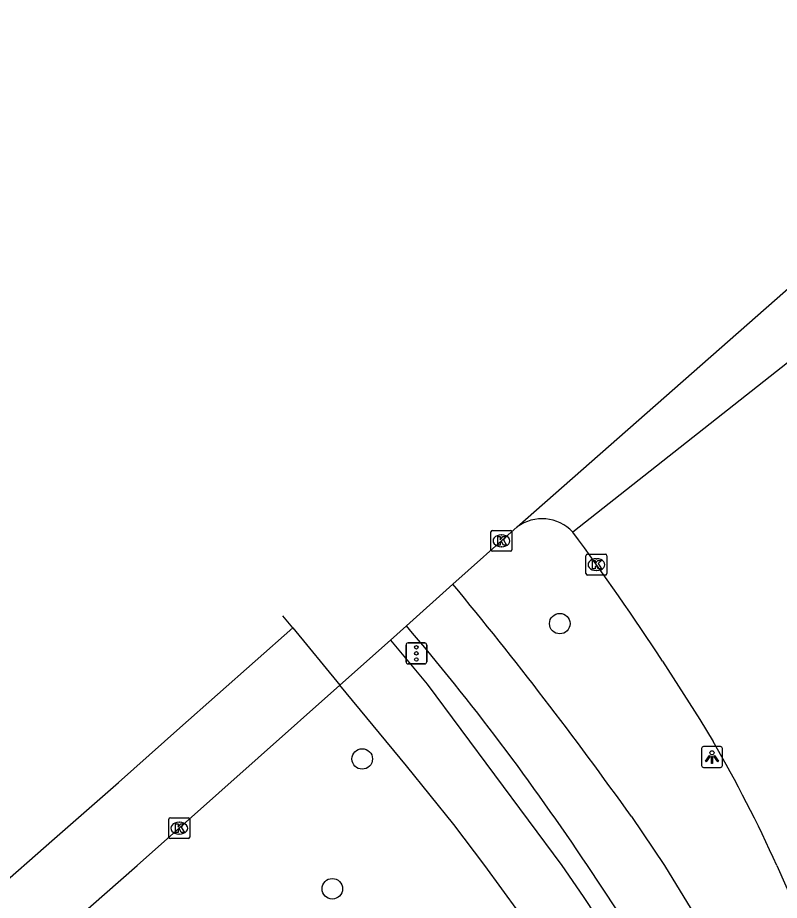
# Model space of a CAD drawing. Extents: x 158038 to 159242, y 380133 to 381214.
# Drawn here: x 158276.24 to 158312.57, y 380998.34 to 381040.46 of the extents above; entities that cross this region are included whole.
import ezdxf

# ---------------------------------------------------------------- set-up
doc = ezdxf.new("R2010")
doc.units = 0
for name, color, linetype in [('IMGEO_Boom', 7, 'Continuous'), ('IMGEO_Fietspad_open', 7, 'Continuous'), ('IMGEO_Kolk', 7, 'Continuous'), ('IMGEO_Lichtpunt', 7, 'Continuous'), ('IMGEO_Rijbaan_lokaal_gesloten', 7, 'Continuous'), ('IMGEO_Rijbaan_regionaal_gesloten', 7, 'Continuous'), ('IMGEO_Verkeersregelinstallatiepaal', 7, 'Continuous'), ('IMGEO_Voetpad_open', 7, 'Continuous')]:
    doc.layers.add(name, color=color, linetype=linetype)

msp = doc.modelspace()

# ---------------------------------------------------------------- linework, layer by layer
at = {"layer": 'IMGEO_Boom'}
for centre in [(158302.099, 381011.55), (158292.677, 381005.092), (158291.249, 380998.897)]:
    msp.add_circle(centre, 0.489, dxfattribs=at)
at = {"layer": 'IMGEO_Fietspad_open'}
for points in [[(158305.515, 381002.345), (158307.096, 381000), (158308.542, 380997.639)], [(158304.817, 380997.896), (158303.42, 381000.003)]]:
    msp.add_lwpolyline(points, dxfattribs=at)
for centre, radius, start, end in [((158146.062, 380888.721), 195.795, 35.47323, 39.565), ((158202.059, 380932.477), 121.795, 33.67113, 40.41575)]:
    msp.add_arc(centre, radius, start, end, dxfattribs=at)
at = {"layer": 'IMGEO_Kolk'}
for p, q in [((158298.817, 381015.074), (158298.817, 381015.926)), ((158298.892, 381016), (158299.744, 381016)), ((158299.305, 381015.78), (158299.33, 381015.78)), ((158299.818, 381015.926), (158299.818, 381015.074)), ((158299.744, 381015), (158298.892, 381015)), ((158299.328, 381015.22), (158299.303, 381015.22)), ((158303.347, 381013.938), (158303.347, 381014.79)), ((158303.422, 381014.864), (158304.274, 381014.864)), ((158303.835, 381014.644), (158303.86, 381014.644)), ((158304.348, 381014.79), (158304.348, 381013.938)), ((158303.858, 381014.084), (158303.833, 381014.084)), ((158304.274, 381013.864), (158303.422, 381013.864)), ((158283.524, 381002.289), (158284.376, 381002.289)), ((158283.449, 381001.363), (158283.449, 381002.215)), ((158283.937, 381002.069), (158283.962, 381002.069)), ((158284.45, 381002.215), (158284.45, 381001.363)), ((158283.96, 381001.509), (158283.935, 381001.509)), ((158284.376, 381001.289), (158283.524, 381001.289))]:
    msp.add_line(p, q, dxfattribs=at)
for points in [[(158298.817, 381015.074), (158298.817, 381015.926)], [(158298.892, 381016), (158299.744, 381016)], [(158299.818, 381015.926), (158299.818, 381015.074)], [(158299.138, 381015.7), (158299.261, 381015.7), (158299.261, 381015.549), (158299.391, 381015.7), (158299.555, 381015.7), (158299.409, 381015.549), (158299.562, 381015.3), (158299.41, 381015.3), (158299.325, 381015.464), (158299.261, 381015.397), (158299.261, 381015.3), (158299.138, 381015.3), (158299.138, 381015.7)], [(158299.744, 381015), (158298.892, 381015)], [(158303.347, 381013.938), (158303.347, 381014.79)], [(158303.422, 381014.864), (158304.274, 381014.864)], [(158303.668, 381014.564), (158303.791, 381014.564), (158303.791, 381014.413), (158303.921, 381014.564), (158304.085, 381014.564), (158303.939, 381014.413), (158304.092, 381014.164), (158303.94, 381014.164), (158303.855, 381014.328), (158303.791, 381014.261), (158303.791, 381014.164), (158303.668, 381014.164), (158303.668, 381014.564)], [(158304.348, 381014.79), (158304.348, 381013.938)], [(158304.274, 381013.864), (158303.422, 381013.864)], [(158283.524, 381002.289), (158284.376, 381002.289)], [(158283.449, 381001.363), (158283.449, 381002.215)], [(158283.77, 381001.989), (158283.893, 381001.989), (158283.893, 381001.838), (158284.023, 381001.989), (158284.187, 381001.989), (158284.041, 381001.838), (158284.194, 381001.589), (158284.042, 381001.589), (158283.957, 381001.753), (158283.893, 381001.686), (158283.893, 381001.589), (158283.77, 381001.589), (158283.77, 381001.989)], [(158284.45, 381002.215), (158284.45, 381001.363)], [(158284.376, 381001.289), (158283.524, 381001.289)]]:
    msp.add_lwpolyline(points, dxfattribs=at)
for centre, start, end in [((158298.894, 381015.924), 91.552, 178.448), ((158298.894, 381015.924), 91.552, 178.448), ((158299.742, 381015.924), 1.552, 88.448), ((158299.742, 381015.924), 1.552, 88.448), ((158298.894, 381015.076), 181.552, 268.448), ((158298.894, 381015.076), 181.552, 268.448), ((158299.742, 381015.076), 271.552, 358.448), ((158299.742, 381015.076), 271.552, 358.448), ((158303.424, 381014.788), 91.552, 178.448), ((158303.424, 381014.788), 91.552, 178.448), ((158304.272, 381014.788), 1.552, 88.448), ((158304.272, 381014.788), 1.552, 88.448), ((158303.424, 381013.94), 181.552, 268.448), ((158303.424, 381013.94), 181.552, 268.448), ((158304.272, 381013.94), 271.552, 358.448), ((158304.272, 381013.94), 271.552, 358.448), ((158283.526, 381002.213), 91.552, 178.448), ((158283.526, 381002.213), 91.552, 178.448), ((158284.374, 381002.213), 1.552, 88.448), ((158284.374, 381002.213), 1.552, 88.448), ((158283.526, 381001.365), 181.552, 268.448), ((158283.526, 381001.365), 181.552, 268.448), ((158284.374, 381001.365), 271.552, 358.448), ((158284.374, 381001.365), 271.552, 358.448)]:
    msp.add_arc(centre, 0.0765, start, end, dxfattribs=at)
for centre, major_axis, ratio, start_param, end_param in [((158299.304, 381015.5), (-0.387, 0.002), 0.722429, 4.712389, 7.853982), ((158299.329, 381015.5), (-0.39, 0.002), 0.717154, 1.570796, 4.712389), ((158303.834, 381014.364), (-0.387, 0.002), 0.722429, 4.712389, 7.853982), ((158303.859, 381014.364), (-0.39, 0.002), 0.717154, 1.570796, 4.712389), ((158283.936, 381001.789), (-0.387, 0.002), 0.722429, 4.712389, 7.853982), ((158283.961, 381001.789), (-0.39, 0.002), 0.717154, 1.570796, 4.712389)]:
    msp.add_ellipse(centre, major_axis=major_axis, ratio=ratio, start_param=start_param, end_param=end_param, dxfattribs=at)
at = {"layer": 'IMGEO_Lichtpunt'}
for p, q in [((158309.766, 381005.682), (158308.958, 381005.682)), ((158309.766, 381005.682), (158308.958, 381005.682)), ((158308.864, 381005.587), (158308.864, 381004.78)), ((158308.864, 381005.587), (158308.864, 381004.78)), ((158309.86, 381004.78), (158309.86, 381005.587)), ((158309.86, 381004.78), (158309.86, 381005.587)), ((158308.958, 381004.686), (158309.766, 381004.686)), ((158308.958, 381004.686), (158309.766, 381004.686))]:
    msp.add_line(p, q, dxfattribs=at)
for points in [[(158309.238, 381005.251), (158309.277, 381005.223), (158309.089, 381004.961), (158309.051, 381004.988), (158309.238, 381005.251)], [(158309.34, 381005.203), (158309.387, 381005.203), (158309.387, 381004.881), (158309.34, 381004.881), (158309.34, 381005.203)], [(158309.45, 381005.223), (158309.488, 381005.25), (158309.675, 381004.988), (158309.636, 381004.96), (158309.45, 381005.223)]]:
    msp.add_lwpolyline(points, dxfattribs=at)
msp.add_circle((158309.363, 381005.385), 0.0994, dxfattribs=at)
for centre, start, end in [((158308.958, 381005.587), 90, 180), ((158308.958, 381005.587), 90, 180), ((158309.766, 381005.587), 0, 90), ((158309.766, 381005.587), 0, 90), ((158308.958, 381004.78), 180, 270), ((158308.958, 381004.78), 180, 270), ((158309.766, 381004.78), 270, 0), ((158309.766, 381004.78), 270, 360)]:
    msp.add_arc(centre, 0.0946, start, end, dxfattribs=at)
at = {"layer": 'IMGEO_Rijbaan_lokaal_gesloten'}
for points in [[(158307, 381009.756), (158308.78, 381006.971), (158309.41, 381005.918)], [(158312.457, 381000.002), (158313.247, 380998.206)]]:
    msp.add_lwpolyline(points, dxfattribs=at)
for centre, radius, start, end in [((158199.128, 380939.397), 128.79, 33.11396, 36.45216), ((158256.5, 380974.925), 61.319, 24.13996, 30.36096)]:
    msp.add_arc(centre, radius, start, end, dxfattribs=at)
at = {"layer": 'IMGEO_Rijbaan_regionaal_gesloten'}
for points in [[(158300.063, 381016.167), (158327.79, 381040.547)], [(158318.392, 381028.279), (158302.72, 381015.918)], [(158297.001, 381013.433), (158300.063, 381016.167)], [(158294.788, 381011.44), (158297.001, 381013.433)], [(158289.359, 381011.35), (158288.884, 381011.928)], [(158256.762, 380982.696), (158256.919, 380982.835), (158259.993, 380985.546), (158262.93, 380988.108), (158265.751, 380990.603), (158268.842, 380993.32), (158271.812, 380995.929), (158274.944, 380998.629), (158277.995, 381001.302), (158281.045, 381003.975), (158283.981, 381006.579), (158289.359, 381011.35)], [(158289.359, 381011.35), (158291.608, 381008.614)], [(158294.031, 381010.759), (158294.788, 381011.44)], [(158291.608, 381008.614), (158294.031, 381010.759)], [(158278.952, 380997.384), (158281.945, 381000), (158287.716, 381005.153), (158291.608, 381008.614)]]:
    msp.add_lwpolyline(points, dxfattribs=at)
msp.add_arc((158301.25, 381014.533), 2.019, 43.2873, 126.0051, dxfattribs=at)
at = {"layer": 'IMGEO_Verkeersregelinstallatiepaal'}
for p, q in [((158294.765, 381009.729), (158294.765, 381010.529)), ((158294.765, 381010.529), (158294.765, 381009.729)), ((158294.865, 381010.629), (158295.655, 381010.629)), ((158295.655, 381010.629), (158294.865, 381010.629)), ((158295.755, 381010.529), (158295.755, 381009.729)), ((158295.755, 381009.729), (158295.755, 381010.529)), ((158295.655, 381009.629), (158294.865, 381009.629)), ((158294.865, 381009.629), (158295.655, 381009.629))]:
    msp.add_line(p, q, dxfattribs=at)
for centre in [(158295.26, 381010.419), (158295.26, 381010.129), (158295.26, 381009.839)]:
    msp.add_circle(centre, 0.085, dxfattribs=at)
for centre, start, end in [((158294.865, 381010.529), 90, 180), ((158294.865, 381010.529), 90, 180), ((158295.655, 381010.529), 0, 90), ((158295.655, 381010.529), 360, 90), ((158294.865, 381009.729), 180, 270), ((158294.865, 381009.729), 180, 270), ((158295.655, 381009.729), 270, 0), ((158295.655, 381009.729), 270, 0)]:
    msp.add_arc(centre, 0.1, start, end, dxfattribs=at)
at = {"layer": 'IMGEO_Voetpad_open'}
for points in [[(158294.031, 381010.759), (158295.774, 381008.664), (158302.197, 381000.003), (158303.213, 380998.527), (158303.829, 380997.594), (158308.486, 380989.704), (158310.943, 380984.846)], [(158305.745, 380988.469), (158303.442, 380992.334), (158300.559, 380997.17), (158300.15, 380997.783), (158298.532, 381000), (158297.048, 381001.966), (158294.793, 381004.767), (158291.608, 381008.614)]]:
    msp.add_lwpolyline(points, dxfattribs=at)

doc.saveas('drawing.dxf')
